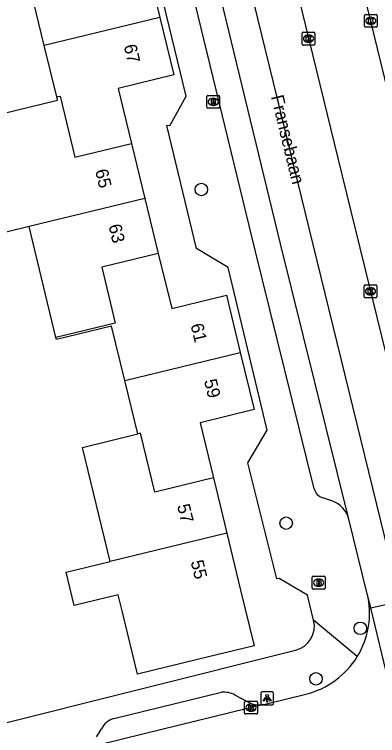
# Model space of a CAD drawing. Extents: x 158461 to 159795, y 387220 to 388672.
# Drawn here: x 159311.6 to 159340, y 387999.9 to 388056.3 of the extents above; entities that cross this region are included whole.
import ezdxf

# ---------------------------------------------------------------- set-up
doc = ezdxf.new("R2010")
doc.units = 0
for name, color, linetype in [('IMGEO_Boom', 7, 'Continuous'), ('IMGEO_Brandkraan', 7, 'Continuous'), ('IMGEO_Kolk', 7, 'Continuous'), ('IMGEO_Lichtpunt', 7, 'Continuous'), ('IMGEO_Openbare_ruimte_label', 7, 'Continuous'), ('IMGEO_Pand', 7, 'Continuous'), ('IMGEO_Pand_nummerreeks', 7, 'Continuous'), ('IMGEO_Rijbaan_lokaal_gesloten', 7, 'Continuous'), ('IMGEO_Rijbaan_lokaal_open', 7, 'Continuous'), ('IMGEO_Rioolput', 7, 'Continuous'), ('IMGEO_Voetpad_open', 7, 'Continuous')]:
    doc.layers.add(name, color=color, linetype=linetype)

msp = doc.modelspace()

# ---------------------------------------------------------------- linework, layer by layer
at = {"layer": 'IMGEO_Boom'}
for centre in [(159326.207, 388042.593), (159332.841, 388016.488), (159338.641, 388008.26), (159335.174, 388004.299)]:
    msp.add_circle(centre, 0.489, dxfattribs=at)
at = {"layer": 'IMGEO_Brandkraan'}
for p, q in [((159334.887, 388011.402), (159334.887, 388012.254)), ((159334.962, 388012.328), (159335.814, 388012.328)), ((159335.888, 388012.254), (159335.888, 388011.402)), ((159335.375, 388012.108), (159335.4, 388012.108)), ((159335.814, 388011.328), (159334.962, 388011.328)), ((159335.398, 388011.548), (159335.373, 388011.548))]:
    msp.add_line(p, q, dxfattribs=at)
for points in [[(159334.887, 388011.402), (159334.887, 388012.254)], [(159334.962, 388012.328), (159335.814, 388012.328)], [(159335.888, 388012.254), (159335.888, 388011.402)], [(159335.235, 388012.028), (159335.235, 388011.628), (159335.448, 388011.628)], [(159335.466, 388012.028), (159335.235, 388012.028)], [(159335.414, 388011.947), (159335.36, 388011.947), (159335.36, 388011.871)], [(159335.36, 388011.871), (159335.413, 388011.871)], [(159335.422, 388011.795), (159335.36, 388011.795), (159335.36, 388011.714)], [(159335.36, 388011.714), (159335.422, 388011.714)], [(159335.814, 388011.328), (159334.962, 388011.328)]]:
    msp.add_lwpolyline(points, dxfattribs=at)
for centre, radius, start, end in [((159334.964, 388012.252), 0.0765, 91.552, 178.448), ((159334.964, 388012.252), 0.0765, 91.552, 178.448), ((159335.812, 388012.252), 0.0765, 1.552, 88.448), ((159335.812, 388012.252), 0.0765, 1.552, 88.448), ((159335.415, 388011.909), 0.0379, 267.8285, 90.9355), ((159335.423, 388011.754), 0.0404, 269.8759, 90.5077), ((159335.454, 388011.879), 0.251, 268.6676, 293.5347), ((159335.47, 388011.883), 0.145, 59.4692, 91.5367), ((159335.495, 388011.93), 0.0922, 285.5137, 58.1501), ((159335.5, 388011.738), 0.105, 301.3115, 78.989), ((159334.964, 388011.404), 0.0765, 181.552, 268.448), ((159334.964, 388011.404), 0.0765, 181.552, 268.448), ((159335.812, 388011.404), 0.0765, 271.552, 358.448), ((159335.812, 388011.404), 0.0765, 271.552, 358.448)]:
    msp.add_arc(centre, radius, start, end, dxfattribs=at)
for centre, major_axis, ratio, start_param, end_param in [((159335.374, 388011.828), (-0.387, 0.002), 0.722429, 4.712389, 7.853982), ((159335.399, 388011.828), (-0.39, 0.002), 0.717154, 1.570796, 4.712389)]:
    msp.add_ellipse(centre, major_axis=major_axis, ratio=ratio, start_param=start_param, end_param=end_param, dxfattribs=at)
at = {"layer": 'IMGEO_Kolk'}
for p, q in [((159338.967, 388055.366), (159338.967, 388056.218)), ((159339.042, 388056.292), (159339.894, 388056.292)), ((159339.968, 388056.218), (159339.968, 388055.366)), ((159339.455, 388056.072), (159339.48, 388056.072)), ((159339.894, 388055.292), (159339.042, 388055.292)), ((159339.478, 388055.512), (159339.453, 388055.512)), ((159334.092, 388053.973), (159334.092, 388054.825)), ((159334.167, 388054.899), (159335.019, 388054.899)), ((159334.58, 388054.679), (159334.605, 388054.679)), ((159335.093, 388054.825), (159335.093, 388053.973)), ((159334.603, 388054.119), (159334.578, 388054.119)), ((159335.019, 388053.899), (159334.167, 388053.899)), ((159338.938, 388034.201), (159338.938, 388035.053)), ((159339.013, 388035.127), (159339.865, 388035.127)), ((159339.426, 388034.907), (159339.451, 388034.907)), ((159339.939, 388035.053), (159339.939, 388034.201)), ((159339.449, 388034.347), (159339.424, 388034.347)), ((159339.865, 388034.127), (159339.013, 388034.127)), ((159329.59, 388001.628), (159329.59, 388002.48)), ((159329.665, 388002.554), (159330.517, 388002.554)), ((159330.078, 388002.334), (159330.103, 388002.334)), ((159330.591, 388002.48), (159330.591, 388001.628)), ((159330.517, 388001.554), (159329.665, 388001.554)), ((159330.101, 388001.774), (159330.076, 388001.774))]:
    msp.add_line(p, q, dxfattribs=at)
for points in [[(159338.967, 388055.366), (159338.967, 388056.218)], [(159339.042, 388056.292), (159339.894, 388056.292)], [(159339.968, 388056.218), (159339.968, 388055.366)], [(159339.288, 388055.992), (159339.411, 388055.992), (159339.411, 388055.841), (159339.541, 388055.992), (159339.705, 388055.992), (159339.559, 388055.841), (159339.712, 388055.592), (159339.56, 388055.592), (159339.475, 388055.756), (159339.411, 388055.689), (159339.411, 388055.592), (159339.288, 388055.592), (159339.288, 388055.992)], [(159339.894, 388055.292), (159339.042, 388055.292)], [(159334.092, 388053.973), (159334.092, 388054.825)], [(159334.167, 388054.899), (159335.019, 388054.899)], [(159334.413, 388054.599), (159334.536, 388054.599), (159334.536, 388054.448), (159334.666, 388054.599), (159334.83, 388054.599), (159334.684, 388054.448), (159334.837, 388054.199), (159334.685, 388054.199), (159334.6, 388054.363), (159334.536, 388054.296), (159334.536, 388054.199), (159334.413, 388054.199), (159334.413, 388054.599)], [(159335.093, 388054.825), (159335.093, 388053.973)], [(159335.019, 388053.899), (159334.167, 388053.899)], [(159338.938, 388034.201), (159338.938, 388035.053)], [(159339.013, 388035.127), (159339.865, 388035.127)], [(159339.259, 388034.827), (159339.382, 388034.827), (159339.382, 388034.676), (159339.512, 388034.827), (159339.676, 388034.827), (159339.53, 388034.676), (159339.683, 388034.427), (159339.531, 388034.427), (159339.446, 388034.591), (159339.382, 388034.524), (159339.382, 388034.427), (159339.259, 388034.427), (159339.259, 388034.827)], [(159339.939, 388035.053), (159339.939, 388034.201)], [(159339.865, 388034.127), (159339.013, 388034.127)], [(159329.59, 388001.628), (159329.59, 388002.48)], [(159329.665, 388002.554), (159330.517, 388002.554)], [(159329.911, 388002.254), (159330.034, 388002.254), (159330.034, 388002.103), (159330.164, 388002.254), (159330.328, 388002.254), (159330.182, 388002.103), (159330.335, 388001.854), (159330.183, 388001.854), (159330.098, 388002.018), (159330.034, 388001.951), (159330.034, 388001.854), (159329.911, 388001.854), (159329.911, 388002.254)], [(159330.591, 388002.48), (159330.591, 388001.628)], [(159330.517, 388001.554), (159329.665, 388001.554)]]:
    msp.add_lwpolyline(points, dxfattribs=at)
for centre, start, end in [((159339.044, 388056.216), 91.552, 178.448), ((159339.044, 388056.216), 91.552, 178.448), ((159339.892, 388056.216), 1.552, 88.448), ((159339.892, 388056.216), 1.552, 88.448), ((159339.044, 388055.368), 181.552, 268.448), ((159339.044, 388055.368), 181.552, 268.448), ((159339.892, 388055.368), 271.552, 358.448), ((159339.892, 388055.368), 271.552, 358.448), ((159334.169, 388054.823), 91.552, 178.448), ((159334.169, 388054.823), 91.552, 178.448), ((159335.017, 388054.823), 1.552, 88.448), ((159335.017, 388054.823), 1.552, 88.448), ((159334.169, 388053.975), 181.552, 268.448), ((159334.169, 388053.975), 181.552, 268.448), ((159335.017, 388053.975), 271.552, 358.448), ((159335.017, 388053.975), 271.552, 358.448), ((159339.015, 388035.051), 91.552, 178.448), ((159339.015, 388035.051), 91.552, 178.448), ((159339.863, 388035.051), 1.552, 88.448), ((159339.863, 388035.051), 1.552, 88.448), ((159339.015, 388034.203), 181.552, 268.448), ((159339.015, 388034.203), 181.552, 268.448), ((159339.863, 388034.203), 271.552, 358.448), ((159339.863, 388034.203), 271.552, 358.448), ((159329.667, 388002.478), 91.552, 178.448), ((159329.667, 388002.478), 91.552, 178.448), ((159330.515, 388002.478), 1.552, 88.448), ((159330.515, 388002.478), 1.552, 88.448), ((159329.667, 388001.63), 181.552, 268.448), ((159329.667, 388001.63), 181.552, 268.448), ((159330.515, 388001.63), 271.552, 358.448), ((159330.515, 388001.63), 271.552, 358.448)]:
    msp.add_arc(centre, 0.0765, start, end, dxfattribs=at)
for centre, major_axis, ratio, start_param, end_param in [((159339.454, 388055.792), (-0.387, 0.002), 0.722429, 4.712389, 7.853982), ((159339.479, 388055.792), (-0.39, 0.002), 0.717154, 1.570796, 4.712389), ((159334.579, 388054.399), (-0.387, 0.002), 0.722429, 4.712389, 7.853982), ((159334.604, 388054.399), (-0.39, 0.002), 0.717154, 1.570796, 4.712389), ((159339.425, 388034.627), (-0.387, 0.002), 0.722429, 4.712389, 7.853982), ((159339.45, 388034.627), (-0.39, 0.002), 0.717154, 1.570796, 4.712389), ((159330.077, 388002.054), (-0.387, 0.002), 0.722429, 4.712389, 7.853982), ((159330.102, 388002.054), (-0.39, 0.002), 0.717154, 1.570796, 4.712389)]:
    msp.add_ellipse(centre, major_axis=major_axis, ratio=ratio, start_param=start_param, end_param=end_param, dxfattribs=at)
at = {"layer": 'IMGEO_Lichtpunt'}
for p, q in [((159330.855, 388003.178), (159330.855, 388002.371)), ((159330.855, 388003.178), (159330.855, 388002.371)), ((159331.757, 388003.273), (159330.949, 388003.273)), ((159331.757, 388003.273), (159330.949, 388003.273)), ((159331.851, 388002.371), (159331.851, 388003.178)), ((159331.851, 388002.371), (159331.851, 388003.178)), ((159330.949, 388002.277), (159331.757, 388002.277)), ((159330.949, 388002.277), (159331.757, 388002.277))]:
    msp.add_line(p, q, dxfattribs=at)
for points in [[(159331.229, 388002.842), (159331.268, 388002.814), (159331.08, 388002.552), (159331.042, 388002.579), (159331.229, 388002.842)], [(159331.331, 388002.794), (159331.378, 388002.794), (159331.378, 388002.472), (159331.331, 388002.472), (159331.331, 388002.794)], [(159331.441, 388002.814), (159331.479, 388002.841), (159331.666, 388002.579), (159331.627, 388002.551), (159331.441, 388002.814)]]:
    msp.add_lwpolyline(points, dxfattribs=at)
msp.add_circle((159331.354, 388002.976), 0.0994, dxfattribs=at)
for centre, start, end in [((159330.949, 388003.178), 90, 180), ((159330.949, 388003.178), 90, 180), ((159331.757, 388003.178), 0, 90), ((159331.757, 388003.178), 0, 90), ((159330.949, 388002.371), 180, 270), ((159330.949, 388002.371), 180, 270), ((159331.757, 388002.371), 270, 0), ((159331.757, 388002.371), 270, 360)]:
    msp.add_arc(centre, 0.0946, start, end, dxfattribs=at)
at = {"layer": 'IMGEO_Pand'}
for points in [[(159316.423, 388063.791), (159317.468, 388059.487), (159321.864, 388060.555), (159322.957, 388056.058)], [(159313.917, 388053.862), (159312.892, 388058.084)], [(159322.957, 388056.058), (159313.917, 388053.862)], [(159322.957, 388056.058), (159324.049, 388051.561), (159319.698, 388050.504), (159320.744, 388046.198)], [(159314.894, 388049.84), (159313.917, 388053.862)], [(159312.721, 388039.689), (159309.219, 388038.839), (159307.326, 388046.639), (159310.827, 388047.489), (159310.575, 388048.527), (159314.954, 388049.591), (159314.894, 388049.84)], [(159314.894, 388049.84), (159315.153, 388049.904), (159316.314, 388045.123), (159320.744, 388046.198)], [(159320.744, 388046.198), (159321.79, 388041.89)], [(159321.79, 388041.89), (159312.721, 388039.689)], [(159321.79, 388041.89), (159322.835, 388037.583)], [(159314.83, 388031.008), (159312.721, 388039.689)], [(159322.835, 388037.583), (159318.405, 388036.507), (159319.464, 388032.143), (159314.83, 388031.008)], [(159322.835, 388037.583), (159323.882, 388033.273), (159328.163, 388034.313), (159329.248, 388029.844)], [(159320.211, 388027.651), (159319.18, 388031.894), (159314.869, 388030.847), (159314.83, 388031.008)], [(159320.211, 388027.651), (159329.248, 388029.844)], [(159329.248, 388029.844), (159330.333, 388025.375), (159326.099, 388024.347), (159327.148, 388020.026)], [(159321.225, 388023.474), (159320.211, 388027.651)], [(159319.06, 388013.491), (159316.896, 388022.402), (159321.225, 388023.474)], [(159327.148, 388020.026), (159322.553, 388018.911), (159321.433, 388023.525), (159321.225, 388023.474)], [(159327.148, 388020.026), (159328.197, 388015.709)], [(159328.197, 388015.709), (159329.28, 388011.248), (159330.34, 388006.881), (159325.9, 388005.803), (159321.204, 388004.663), (159320.024, 388009.522), (159319.698, 388010.863), (159316.265, 388010.03), (159315.627, 388012.658), (159319.06, 388013.491)], [(159328.197, 388015.709), (159319.06, 388013.491)]]:
    msp.add_lwpolyline(points, dxfattribs=at)
at = {"layer": 'IMGEO_Rijbaan_lokaal_gesloten'}
for points in [[(159339.46, 388009.847), (159341.796, 388010.372), (159326.578, 388072.512), (159321.377, 388093.792), (159317.56, 388109.439), (159315.302, 388108.974)], [(159348.562, 388018.511), (159347.23, 388023.977), (159342.344, 388044.018), (159334.418, 388076.48), (159334.313, 388076.91), (159328.039, 388102.276)], [(159323.241, 388101.11), (159326.76, 388086.491), (159336.877, 388045.035), (159342.366, 388022.729), (159343.724, 388017.209)], [(159337.742, 388016.81), (159332.411, 388038.337), (159323.239, 388076.106), (159318.031, 388097.318)], [(159339.19, 388010.961), (159337.742, 388016.81)], [(159339.46, 388009.847), (159339.19, 388010.961)], [(159343.286, 387994.065), (159341.851, 388000), (159339.46, 388009.847)]]:
    msp.add_lwpolyline(points, dxfattribs=at)
at = {"layer": 'IMGEO_Rijbaan_lokaal_open'}
for points in [[(159331.104, 388002.301), (159334.389, 388003.107)], [(159331.104, 388002.301), (159321.717, 388000), (159316.544, 387998.732)]]:
    msp.add_lwpolyline(points, dxfattribs=at)
for centre, radius, start, end in [((159332.837, 388009.451), 6.53, 328.5539, 13.3728), ((159332.832, 388009.456), 6.537, 283.7796, 328.5375)]:
    msp.add_arc(centre, radius, start, end, dxfattribs=at)
at = {"layer": 'IMGEO_Rioolput'}
for p, q in [((159326.635, 388049.027), (159326.635, 388049.879)), ((159326.71, 388049.953), (159327.562, 388049.953)), ((159327.123, 388049.733), (159327.148, 388049.733)), ((159327.636, 388049.879), (159327.636, 388049.027)), ((159327.562, 388048.953), (159326.71, 388048.953)), ((159327.146, 388049.173), (159327.121, 388049.173))]:
    msp.add_line(p, q, dxfattribs=at)
for points in [[(159326.635, 388049.027), (159326.635, 388049.879)], [(159326.71, 388049.953), (159327.562, 388049.953)], [(159327.224, 388049.651), (159326.972, 388049.653), (159326.972, 388049.253)], [(159327.15, 388049.572), (159327.096, 388049.572), (159327.096, 388049.491)], [(159327.096, 388049.491), (159327.148, 388049.491)], [(159327.636, 388049.879), (159327.636, 388049.027)], [(159327.562, 388048.953), (159326.71, 388048.953)], [(159326.972, 388049.253), (159327.096, 388049.253), (159327.096, 388049.415), (159327.107, 388049.415)], [(159327.154, 388049.386), (159327.225, 388049.253), (159327.365, 388049.253), (159327.3, 388049.379)]]:
    msp.add_lwpolyline(points, dxfattribs=at)
for centre, radius, start, end in [((159326.712, 388049.877), 0.0765, 91.552, 178.448), ((159326.712, 388049.877), 0.0765, 91.552, 178.448), ((159327.132, 388049.68), 0.19, 274.7715, 282.9687), ((159327.156, 388049.476), 0.0964, 77.0061, 93.1865), ((159327.17, 388049.533), 0.0378, 276.6634, 79.6772), ((159327.223, 388049.541), 0.109, 350.3612, 89.416), ((159327.221, 388049.541), 0.112, 277.5842, 350.9817), ((159327.205, 388049.326), 0.108, 29.5134, 73.7905), ((159327.56, 388049.877), 0.0765, 1.552, 88.448), ((159327.56, 388049.877), 0.0765, 1.552, 88.448), ((159326.712, 388049.029), 0.0765, 181.552, 268.448), ((159326.712, 388049.029), 0.0765, 181.552, 268.448), ((159327.106, 388049.362), 0.0533, 26.0293, 88.6989), ((159327.56, 388049.029), 0.0765, 271.552, 358.448), ((159327.56, 388049.029), 0.0765, 271.552, 358.448)]:
    msp.add_arc(centre, radius, start, end, dxfattribs=at)
for centre, major_axis, ratio, start_param, end_param in [((159327.122, 388049.453), (-0.387, 0.002), 0.722429, 4.712389, 7.853982), ((159327.147, 388049.453), (-0.39, 0.002), 0.717154, 1.570796, 4.712389)]:
    msp.add_ellipse(centre, major_axis=major_axis, ratio=ratio, start_param=start_param, end_param=end_param, dxfattribs=at)
at = {"layer": 'IMGEO_Voetpad_open'}
for points in [[(159334.992, 388008.899), (159334.51, 388010.839), (159332.304, 388012.161), (159332.114, 388012.131), (159329.848, 388021.196), (159331.361, 388023.752), (159328.31, 388036.495), (159325.824, 388037.967), (159323.499, 388047.601), (159323.759, 388047.641), (159325.011, 388049.898), (159321.881, 388062.8), (159319.773, 388063.942), (159319.513, 388063.862), (159317.098, 388073.697), (159317.328, 388073.726), (159318.64, 388076.072), (159313.853, 388095.688)], [(159335.035, 388019.173), (159330.411, 388037.846), (159321.238, 388075.618), (159316.776, 388093.822)], [(159336.412, 388018.233), (159335.7, 388018.462)], [(159338.408, 388006.044), (159334.992, 388008.899)], [(159309.601, 388000.536), (159333.575, 388006.539)], [(159319.349, 388001.187), (159327.772, 388003.252)], [(159328.86, 388003.031), (159329.788, 388002.53)], [(159317.997, 387999.764), (159318.15, 388000), (159318.394, 388000.379)]]:
    msp.add_lwpolyline(points, dxfattribs=at)
for centre, radius, start, end in [((159336.004, 388019.413), 0.999, 193.9181, 252.2525), ((159335.74, 388016.272), 2.073, 15.0393, 71.0911), ((159333.102, 388008.428), 1.948, 284.0522, 13.9846), ((159327.946, 388001.319), 1.94, 61.8953, 95.1407), ((159330.733, 388004.064), 1.801, 238.3644, 281.8929), ((159319.661, 387999.85), 1.373, 103.1289, 157.3384)]:
    msp.add_arc(centre, radius, start, end, dxfattribs=at)

# ---------------------------------------------------------------- texts
at = {"layer": 'IMGEO_Openbare_ruimte_label'}
msp.add_text('Fransebaan', height=1, rotation=283.7029, dxfattribs=at).set_placement((159331.641, 388049.862))
at = {"layer": 'IMGEO_Pand_nummerreeks'}
for s, rotation, p in [('67', 283.6549, (159320.12, 388053.838)), ('65', 283.6476, (159317.883, 388044.073)), ('63', 283.6483, (159318.93, 388039.765)), ('61', 283.6464, (159325.35, 388031.997)), ('59', 283.6464, (159326.408, 388027.638)), ('57', 283.6497, (159324.298, 388017.86)), ('55', 283.6497, (159325.364, 388013.471))]:
    msp.add_text(s, height=1, rotation=rotation, dxfattribs=at).set_placement(p)

doc.saveas('drawing.dxf')
